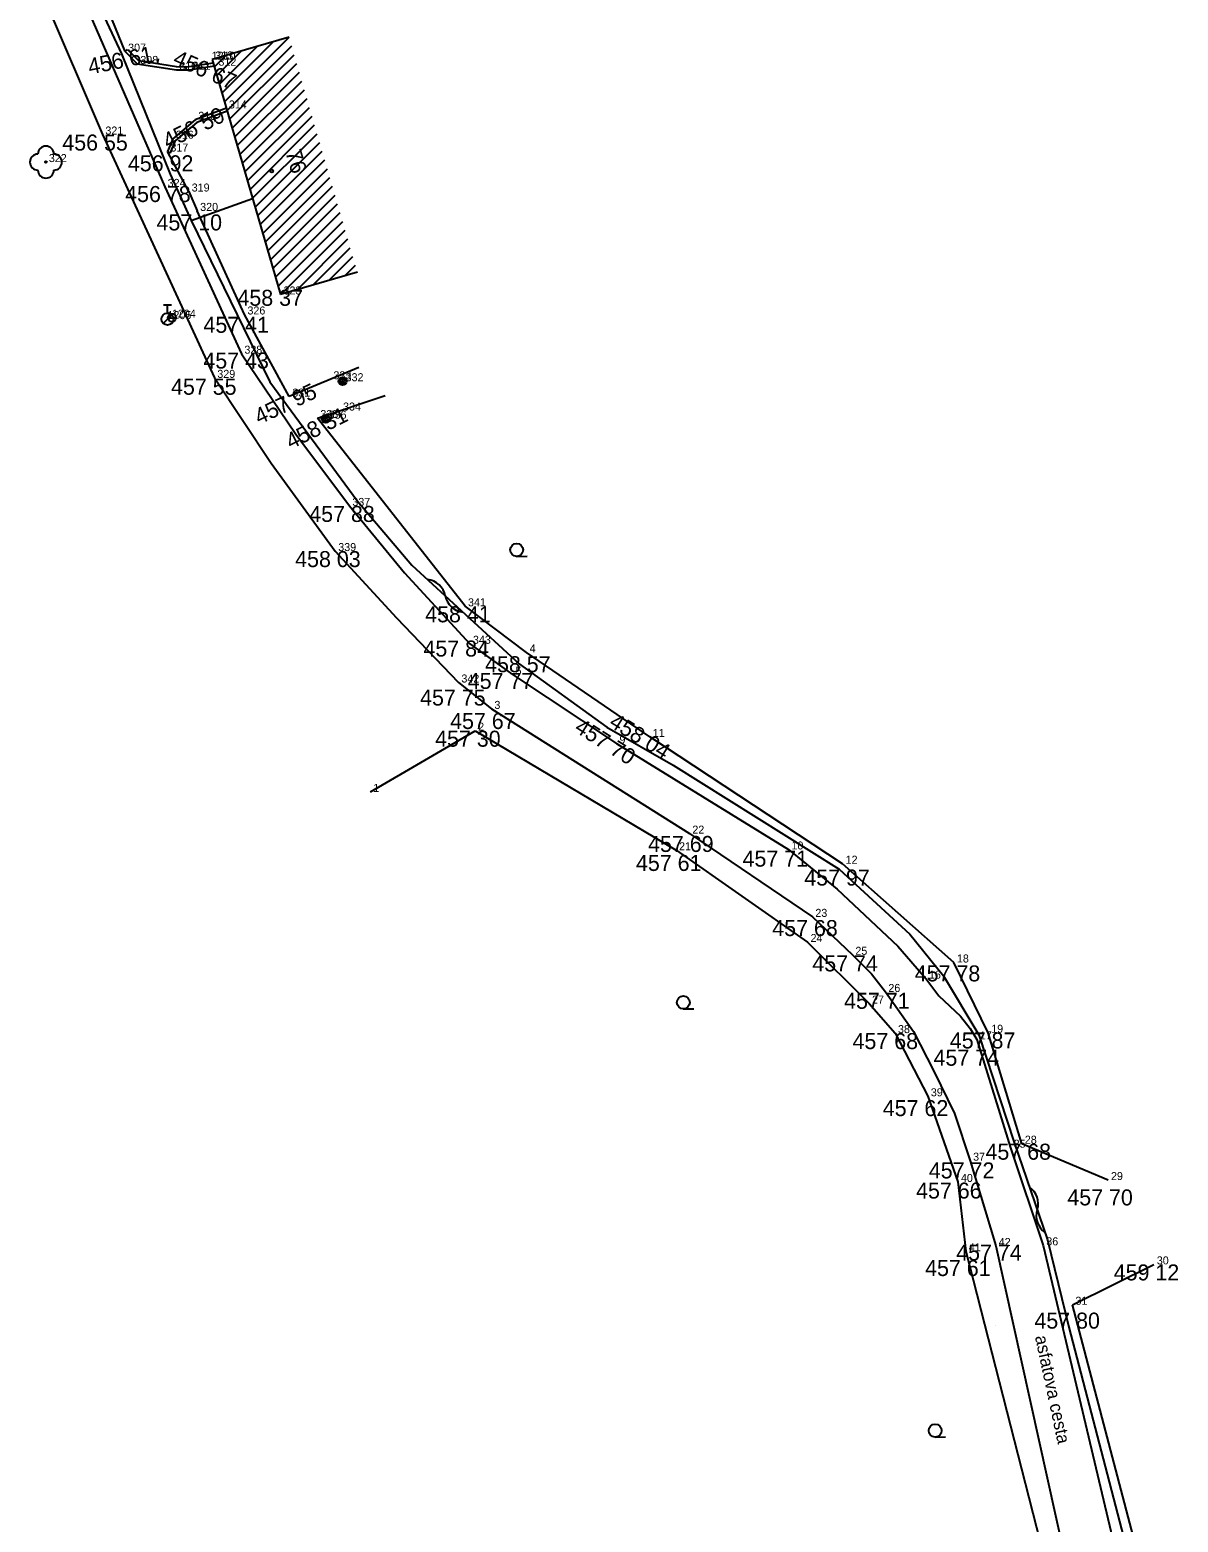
# Model space of a CAD drawing. Extents: x -559180 to -551373, y -1076947 to -1072071.
# Drawn here: x -553765.6 to -553693.9, y -1075213 to -1075119.8 of the extents above; entities that cross this region are included whole.
import ezdxf

# ---------------------------------------------------------------- set-up
doc = ezdxf.new("R2010")
doc.units = 0
for name, color, linetype in [('12_PLOTY', 7, 'Continuous'), ('13_PLOTY', 7, 'Continuous'), ('14_BUDOVY', 7, 'Continuous'), ('17_KOMUNIKACE', 7, 'Continuous'), ('18_POLOHOPIS', 7, 'Continuous'), ('1_VODA_ZN', 7, 'Continuous'), ('20_EL_ZN', 7, 'Continuous'), ('2_VODOVOD', 7, 'Continuous'), ('30_SDEL_ZN', 7, 'Continuous'), ('32', 7, 'Continuous'), ('34_ZELEN', 7, 'Continuous'), ('3_BODY', 7, 'Continuous'), ('45_ZN_KULTURY', 7, 'Continuous'), ('47_ZN_STAV_OBJ$', 7, 'Continuous'), ('52_POPIS_UCELOVY', 7, 'Continuous'), ('54_C_POPISNA', 7, 'Continuous'), ('6_VYSKY', 7, 'Continuous')]:
    doc.layers.add(name, color=color, linetype=linetype)

# ---------------------------------------------------------------- blocks, each defined once
blk = doc.blocks.new('POINT_DISPLAY')
blk.add_line((0, 0), (0, 0))
blk = doc.blocks.new('STL')
at = {"layer": '34_ZELEN'}
blk.add_circle((0, 0), 0.05, dxfattribs=at)
for centre, start, end in [((0, 0.5), 0, 180), ((-0.5, 0), 90, 270), ((0.5, 0), 270, 90), ((0, -0.5), 180, 0)]:
    blk.add_arc(centre, 0.5, start, end, dxfattribs=at)
blk = doc.blocks.new('SLB')
at = {"layer": '20_EL_ZN'}
for radius in [0.25, 0.158, 0.05]:
    blk.add_circle((0, 0), radius, dxfattribs=at)
blk = doc.blocks.new('BZ')
at = {"layer": '47_ZN_STAV_OBJ$'}
blk.add_circle((0, 0), 0.0875, dxfattribs=at)
blk = doc.blocks.new('ZAHRAD')
at = {"layer": '45_ZN_KULTURY'}
blk.add_line((0, 0), (0.65, 0.003), dxfattribs=at)
blk.add_circle((0, 0.403), 0.403, dxfattribs=at)
blk = doc.blocks.new('SV')
at = {"layer": '1_VODA_ZN'}
blk.add_circle((0, 0), 0.25, dxfattribs=at)
blk = doc.blocks.new('HYP')
at = {"layer": '1_VODA_ZN'}
for p, q in [((-0.265, -0.265), (0.265, 0.265)), ((-0.25, 0.9), (0.25, 0.9)), ((0, 0.375), (0, 0.9))]:
    blk.add_line(p, q, dxfattribs=at)
blk.add_circle((0, 0), 0.375, dxfattribs=at)
blk = doc.blocks.new('SDEP')
at = {"layer": '30_SDEL_ZN'}
for centre, radius, start, end in [((0.75, -1.001), 1.251, 53.1529, 126.84692), ((2.25, 1), 1.25, 233.13001, 306.86981)]:
    blk.add_arc(centre, radius, start, end, dxfattribs=at)

msp = doc.modelspace()

# ---------------------------------------------------------------- linework, layer by layer
at = {"layer": '12_PLOTY'}
for p, q in [((-553759.69, -1075121.14), (-553760.89, -1075118.18)), ((-553759.69, -1075121.14), (-553759.547, -1075120.999)), ((-553759.69, -1075121.14), (-553758.93, -1075121.91)), ((-553759.547, -1075120.999), (-553758.833, -1075121.722)), ((-553757.667, -1075121.899), (-553757.616, -1075121.563)), ((-553758.93, -1075121.91), (-553756.49, -1075122.28)), ((-553756.475, -1075122.08), (-553758.833, -1075121.722)), ((-553756.49, -1075122.28), (-553755.67, -1075122.27)), ((-553756.475, -1075122.08), (-553755.688, -1075122.07)), ((-553755.688, -1075122.07), (-553754.189, -1075121.839)), ((-553755.67, -1075122.27), (-553754.133, -1075122.033)), ((-553755.31, -1075125.4), (-553756.71, -1075126.58)), ((-553753.366, -1075124.677), (-553755.31, -1075125.4)), ((-553753.31, -1075124.869), (-553755.209, -1075125.575)), ((-553754.189, -1075125.196), (-553754.054, -1075125.524)), ((-553755.209, -1075125.575), (-553756.543, -1075126.7)), ((-553755.908, -1075126.165), (-553755.677, -1075126.441)), ((-553756.71, -1075126.58), (-553757.05, -1075127.38)), ((-553756.865, -1075127.458), (-553756.543, -1075126.7)), ((-553757.05, -1075127.38), (-553756.865, -1075127.458)), ((-553755.72, -1075129.88), (-553757.05, -1075127.38)), ((-553755.72, -1075129.88), (-553755.19, -1075131.09)), ((-553752.24, -1075137.56), (-553755.19, -1075131.09)), ((-553749.44, -1075142.69), (-553752.24, -1075137.56)), ((-553745.096, -1075140.864), (-553749.44, -1075142.69)), ((-553747.69, -1075144.03), (-553743.448, -1075142.626)), ((-553738.47, -1075155.79), (-553747.69, -1075144.03)), ((-553734.62, -1075158.67), (-553738.47, -1075155.79)), ((-553726.93, -1075163.95), (-553734.62, -1075158.67)), ((-553744.38, -1075167.38), (-553737.83, -1075163.56)), ((-553737.83, -1075163.56), (-553725.29, -1075171.03)), ((-553714.89, -1075171.87), (-553726.93, -1075163.95)), ((-553725.29, -1075171.03), (-553717.08, -1075176.76)), ((-553707.94, -1075178.04), (-553714.89, -1075171.87)), ((-553717.08, -1075176.76), (-553713.24, -1075180.61)), ((-553705.8, -1075182.43), (-553707.94, -1075178.04)), ((-553713.24, -1075180.61), (-553711.62, -1075182.45)), ((-553711.62, -1075182.45), (-553709.57, -1075186.4)), ((-553703.7, -1075189.36), (-553705.8, -1075182.43)), ((-553709.57, -1075186.4), (-553707.69, -1075191.75)), ((-553698.32, -1075191.63), (-553703.7, -1075189.36)), ((-553707.69, -1075191.75), (-553707.2, -1075196.08)), ((-553707.2, -1075196.08), (-553701.96, -1075216.52)), ((-553700.54, -1075199.42), (-553695.46, -1075196.9)), ((-553695.32, -1075219.3), (-553700.54, -1075199.42))]:
    msp.add_line(p, q, dxfattribs=at)
at = {"layer": '13_PLOTY'}
for p, q in [((-553762.62, -1075115.5), (-553759.91, -1075121.28)), ((-553759.91, -1075121.28), (-553756.87, -1075128.8)), ((-553756.87, -1075128.8), (-553755.56, -1075131.69)), ((-553755.56, -1075131.69), (-553750.66, -1075141.77)), ((-553750.66, -1075141.77), (-553745.16, -1075149.24)), ((-553745.16, -1075149.24), (-553741.79, -1075153.22)), ((-553741.79, -1075153.22), (-553735.08, -1075159.39)), ((-553735.08, -1075159.39), (-553729.61, -1075163.34)), ((-553729.61, -1075163.34), (-553725.48, -1075165.72)), ((-553725.48, -1075165.72), (-553715.11, -1075172.2)), ((-553715.11, -1075172.2), (-553710.7, -1075176.27)), ((-553710.7, -1075176.27), (-553708.6, -1075178.88)), ((-553708.6, -1075178.88), (-553706.38, -1075182.55)), ((-553706.38, -1075182.55), (-553704.19, -1075189.29)), ((-553704.19, -1075189.29), (-553702.09, -1075195.36)), ((-553702.09, -1075195.36), (-553700.76, -1075200.83)), ((-553700.76, -1075200.83), (-553697.36, -1075213.91))]:
    msp.add_line(p, q, dxfattribs=at)
at = {"layer": '14_BUDOVY'}
for p, q in [((-553749.448, -1075120.237), (-553754.25, -1075121.63)), ((-553754.25, -1075121.63), (-553749.99, -1075136.31)), ((-553745.188, -1075134.917), (-553749.99, -1075136.31))]:
    msp.add_line(p, q, dxfattribs=at)
at = {"layer": '17_KOMUNIKACE'}
for p, q in [((-553764.84, -1075117.59), (-553761.11, -1075126.32)), ((-553762.25, -1075118), (-553757.22, -1075129.59)), ((-553761.11, -1075126.32), (-553754.12, -1075141.52)), ((-553757.22, -1075129.59), (-553752.43, -1075140.01)), ((-553738.16, -1075158.13), (-553735.5, -1075160.06)), ((-553738.88, -1075160.55), (-553736.82, -1075162.2)), ((-553735.5, -1075160.06), (-553729.01, -1075164.36)), ((-553736.82, -1075162.2), (-553724.46, -1075169.99)), ((-553729.01, -1075164.36), (-553718.27, -1075170.98)), ((-553724.46, -1075169.99), (-553716.78, -1075175.19)), ((-553716.78, -1075175.19), (-553714.28, -1075177.56)), ((-553706.51, -1075182.85), (-553704.4, -1075189.61)), ((-553704.4, -1075189.61), (-553702.36, -1075195.71)), ((-553706.93, -1075190.42), (-553705.33, -1075195.75)), ((-553705.33, -1075195.75), (-553700.63, -1075217)), ((-553702.36, -1075195.71), (-553698.04, -1075214.01))]:
    msp.add_line(p, q, dxfattribs=at)
for points in [[(-553752.43, -1075140.01), (-553749.023, -1075145.034), (-553745.69, -1075149.52)], [(-553754.12, -1075141.52), (-553750.573, -1075146.838), (-553746.57, -1075152.34)], [(-553745.69, -1075149.52), (-553742.241, -1075153.691), (-553738.16, -1075158.13)], [(-553746.57, -1075152.34), (-553742.755, -1075156.503), (-553738.88, -1075160.55)], [(-553718.27, -1075170.98), (-553715.239, -1075173.451), (-553711.434, -1075177.027), (-553709.69, -1075179.05)], [(-553714.28, -1075177.56), (-553713.089, -1075178.756), (-553712.22, -1075179.88)], [(-553709.69, -1075179.05), (-553708.886, -1075180.114), (-553707.533, -1075181.391), (-553706.92, -1075182.157), (-553706.51, -1075182.85)], [(-553712.22, -1075179.88), (-553710.468, -1075182.361), (-553709.19, -1075184.82), (-553707.913, -1075187.474), (-553706.93, -1075190.42)]]:
    msp.add_lwpolyline(points, dxfattribs=at)
at = {"layer": '18_POLOHOPIS'}
msp.add_line((-553755.56, -1075131.69), (-553751.732, -1075130.306), dxfattribs=at)
at = {"layer": '2_VODOVOD'}
msp.add_line((-553756.77, -1075137.76), (-553757.05, -1075137.85), dxfattribs=at)
at = {"layer": '32'}
for p, q in [((-553753.642, -1075123.724), (-553750.444, -1075120.526)), ((-553753.483, -1075124.272), (-553749.448, -1075120.237)), ((-553754.119, -1075122.08), (-553753.432, -1075121.393)), ((-553753.96, -1075122.628), (-553752.436, -1075121.104)), ((-553753.801, -1075123.176), (-553751.44, -1075120.815)), ((-553753.324, -1075124.82), (-553749.289, -1075120.785)), ((-553753.165, -1075125.368), (-553749.13, -1075121.333)), ((-553753.006, -1075125.916), (-553748.971, -1075121.881)), ((-553752.847, -1075126.464), (-553748.812, -1075122.429)), ((-553752.688, -1075127.013), (-553748.653, -1075122.977)), ((-553752.529, -1075127.561), (-553748.494, -1075123.525)), ((-553752.37, -1075128.109), (-553748.335, -1075124.073)), ((-553752.211, -1075128.657), (-553748.176, -1075124.622)), ((-553752.052, -1075129.205), (-553748.017, -1075125.17)), ((-553751.893, -1075129.753), (-553747.858, -1075125.718)), ((-553751.734, -1075130.301), (-553747.699, -1075126.266)), ((-553751.575, -1075130.849), (-553747.539, -1075126.814)), ((-553751.416, -1075131.397), (-553747.38, -1075127.362)), ((-553751.257, -1075131.945), (-553747.221, -1075127.91)), ((-553751.098, -1075132.493), (-553747.062, -1075128.458)), ((-553750.939, -1075133.041), (-553746.903, -1075129.006)), ((-553750.78, -1075133.589), (-553746.744, -1075129.554)), ((-553750.62, -1075134.137), (-553746.585, -1075130.102)), ((-553750.461, -1075134.685), (-553746.426, -1075130.65)), ((-553750.302, -1075135.234), (-553746.267, -1075131.198)), ((-553750.143, -1075135.782), (-553746.108, -1075131.746)), ((-553749.954, -1075136.3), (-553745.949, -1075132.294)), ((-553748.958, -1075136.011), (-553745.79, -1075132.842)), ((-553747.962, -1075135.722), (-553745.631, -1075133.391)), ((-553746.966, -1075135.433), (-553745.472, -1075133.939)), ((-553745.97, -1075135.144), (-553745.313, -1075134.487))]:
    msp.add_line(p, q, dxfattribs=at)

# ---------------------------------------------------------------- block references
at = {"layer": '1_VODA_ZN'}
for name, p in [('POINT_DISPLAY', (-553759.69, -1075121.14)), ('POINT_DISPLAY', (-553754.29, -1075121.65)), ('POINT_DISPLAY', (-553754.25, -1075121.63)), ('POINT_DISPLAY', (-553758.93, -1075121.91)), ('POINT_DISPLAY', (-553756.49, -1075122.28)), ('POINT_DISPLAY', (-553755.67, -1075122.27)), ('POINT_DISPLAY', (-553754.05, -1075122.02)), ('POINT_DISPLAY', (-553755.31, -1075125.4)), ('POINT_DISPLAY', (-553753.4, -1075124.69)), ('POINT_DISPLAY', (-553761.11, -1075126.32)), ('POINT_DISPLAY', (-553756.71, -1075126.58)), ('POINT_DISPLAY', (-553764.64, -1075128.04)), ('POINT_DISPLAY', (-553763.434, -1075128.016)), ('POINT_DISPLAY', (-553757.05, -1075127.38)), ('POINT_DISPLAY', (-553757.22, -1075129.59)), ('POINT_DISPLAY', (-553755.72, -1075129.88)), ('POINT_DISPLAY', (-553755.19, -1075131.09)), ('POINT_DISPLAY', (-553749.99, -1075136.31)), ('HYP', (-553757.05, -1075137.85)), ('SV', (-553756.77, -1075137.76)), ('POINT_DISPLAY', (-553757.05, -1075137.85)), ('POINT_DISPLAY', (-553756.77, -1075137.76)), ('POINT_DISPLAY', (-553752.24, -1075137.56)), ('POINT_DISPLAY', (-553752.43, -1075140.01)), ('POINT_DISPLAY', (-553754.12, -1075141.52)), ('POINT_DISPLAY', (-553746.87, -1075141.61)), ('POINT_DISPLAY', (-553746.11, -1075141.73)), ('POINT_DISPLAY', (-553749.44, -1075142.69)), ('POINT_DISPLAY', (-553747.69, -1075144.03)), ('POINT_DISPLAY', (-553746.27, -1075143.56)), ('POINT_DISPLAY', (-553747.17, -1075144.07)), ('POINT_DISPLAY', (-553745.69, -1075149.52)), ('POINT_DISPLAY', (-553746.57, -1075152.34)), ('POINT_DISPLAY', (-553738.47, -1075155.79)), ('POINT_DISPLAY', (-553738.16, -1075158.13)), ('POINT_DISPLAY', (-553734.62, -1075158.67)), ('POINT_DISPLAY', (-553738.88, -1075160.55)), ('POINT_DISPLAY', (-553735.5, -1075160.06)), ('POINT_DISPLAY', (-553736.82, -1075162.2)), ('POINT_DISPLAY', (-553737.83, -1075163.56)), ('POINT_DISPLAY', (-553729.01, -1075164.36)), ('POINT_DISPLAY', (-553726.93, -1075163.95)), ('POINT_DISPLAY', (-553744.38, -1075167.38)), ('POINT_DISPLAY', (-553724.46, -1075169.99)), ('POINT_DISPLAY', (-553725.29, -1075171.03)), ('POINT_DISPLAY', (-553718.27, -1075170.98)), ('POINT_DISPLAY', (-553714.89, -1075171.87)), ('POINT_DISPLAY', (-553716.78, -1075175.19)), ('POINT_DISPLAY', (-553717.08, -1075176.76)), ('POINT_DISPLAY', (-553714.28, -1075177.56)), ('POINT_DISPLAY', (-553707.94, -1075178.04)), ('POINT_DISPLAY', (-553709.69, -1075179.05)), ('POINT_DISPLAY', (-553712.22, -1075179.88)), ('POINT_DISPLAY', (-553713.24, -1075180.61)), ('POINT_DISPLAY', (-553711.62, -1075182.45)), ('POINT_DISPLAY', (-553706.51, -1075182.85)), ('POINT_DISPLAY', (-553705.8, -1075182.43)), ('POINT_DISPLAY', (-553709.57, -1075186.4)), ('POINT_DISPLAY', (-553704.4, -1075189.61)), ('POINT_DISPLAY', (-553703.7, -1075189.36)), ('POINT_DISPLAY', (-553706.93, -1075190.42)), ('POINT_DISPLAY', (-553707.69, -1075191.75)), ('POINT_DISPLAY', (-553698.32, -1075191.63)), ('POINT_DISPLAY', (-553707.2, -1075196.08)), ('POINT_DISPLAY', (-553705.33, -1075195.75)), ('POINT_DISPLAY', (-553702.36, -1075195.71)), ('POINT_DISPLAY', (-553695.46, -1075196.9)), ('POINT_DISPLAY', (-553700.54, -1075199.42)), ('POINT_DISPLAY', (-553705.358, -1075200.728))]:
    msp.add_blockref(name, p, dxfattribs=at)
at = {"layer": '20_EL_ZN'}
for p in [(-553746.11, -1075141.73), (-553747.17, -1075144.07)]:
    msp.add_blockref('SLB', p, dxfattribs=at)
at = {"layer": '30_SDEL_ZN'}
for p, xscale, yscale, rotation in [((-553740.809, -1075154.122), 1.0000000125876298, 1.0000000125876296, -42.599361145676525), ((-553703.229, -1075192.069), 1.000001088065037, 1.000001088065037, -70.91622456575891)]:
    msp.add_blockref('SDEP', p, dxfattribs=dict(at, xscale=xscale, yscale=yscale, rotation=rotation))
at = {"layer": '32'}
msp.add_blockref('POINT_DISPLAY', (-553749.448, -1075120.237), dxfattribs=at)
at = {"layer": '34_ZELEN'}
msp.add_blockref('STL', (-553764.64, -1075128.04), dxfattribs=at)
at = {"layer": '45_ZN_KULTURY'}
for p in [(-553735.245, -1075152.669), (-553724.838, -1075180.937), (-553709.114, -1075207.683)]:
    msp.add_blockref('ZAHRAD', p, dxfattribs=at)
at = {"layer": '47_ZN_STAV_OBJ$'}
msp.add_blockref('BZ', (-553750.522, -1075128.599), dxfattribs=at)

# ---------------------------------------------------------------- texts
at = {"layer": '3_BODY'}
for s, p in [(' 307', (-553759.69, -1075121.14)), (' 308', (-553758.93, -1075121.91)), ('1210', (-553754.29, -1075121.65)), (' 313', (-553754.25, -1075121.63)), (' 312', (-553754.05, -1075122.02)), (' 310', (-553756.49, -1075122.28)), (' 311', (-553755.67, -1075122.27)), (' 314', (-553753.4, -1075124.69)), (' 315', (-553755.31, -1075125.4)), (' 321', (-553761.11, -1075126.32)), (' 316', (-553756.71, -1075126.58)), (' 317', (-553757.05, -1075127.38)), (' 322', (-553764.64, -1075128.04)), (' 324', (-553757.22, -1075129.59)), (' 319', (-553755.72, -1075129.88)), (' 320', (-553755.19, -1075131.09)), (' 323', (-553749.99, -1075136.31)), ('1205', (-553757.05, -1075137.85)), ('1204', (-553756.77, -1075137.76)), (' 326', (-553752.24, -1075137.56)), (' 328', (-553752.43, -1075140.01)), (' 329', (-553754.12, -1075141.52)), (' 333', (-553746.87, -1075141.61)), (' 332', (-553746.11, -1075141.73)), (' 331', (-553749.44, -1075142.69)), (' 334', (-553746.27, -1075143.56)), (' 338', (-553747.69, -1075144.03)), (' 336', (-553747.17, -1075144.07)), (' 337', (-553745.69, -1075149.52)), (' 339', (-553746.57, -1075152.34)), (' 341', (-553738.47, -1075155.79)), (' 343', (-553738.16, -1075158.13)), (' 4', (-553734.62, -1075158.67)), (' 5', (-553735.5, -1075160.06)), (' 342', (-553738.88, -1075160.55)), (' 3', (-553736.82, -1075162.2)), (' 2', (-553737.83, -1075163.56)), (' 11', (-553726.93, -1075163.95)), (' 9', (-553729.01, -1075164.36)), (' 1', (-553744.38, -1075167.38)), (' 22', (-553724.46, -1075169.99)), (' 21', (-553725.29, -1075171.03)), (' 10', (-553718.27, -1075170.98)), (' 12', (-553714.89, -1075171.87)), (' 23', (-553716.78, -1075175.19)), (' 24', (-553717.08, -1075176.76)), (' 25', (-553714.28, -1075177.56)), (' 18', (-553707.94, -1075178.04)), (' 16', (-553709.69, -1075179.05)), (' 26', (-553712.22, -1075179.88)), (' 27', (-553713.24, -1075180.61)), (' 38', (-553711.62, -1075182.45)), (' 19', (-553705.8, -1075182.43)), (' 17', (-553706.51, -1075182.85)), (' 39', (-553709.57, -1075186.4)), (' 35', (-553704.4, -1075189.61)), (' 28', (-553703.7, -1075189.36)), (' 37', (-553706.93, -1075190.42)), (' 40', (-553707.69, -1075191.75)), (' 29', (-553698.32, -1075191.63)), (' 42', (-553705.33, -1075195.75)), (' 36', (-553702.36, -1075195.71)), (' 41', (-553707.2, -1075196.08)), (' 30', (-553695.46, -1075196.9)), (' 31', (-553700.54, -1075199.42))]:
    msp.add_text(s, height=0.5, dxfattribs=at).set_placement(p)
at = {"layer": '52_POPIS_UCELOVY'}
msp.add_text('asfatova cesta', height=0.79997, rotation=282.02844, dxfattribs=at).set_placement((-553702.886, -1075201.415))
at = {"layer": '54_C_POPISNA'}
msp.add_text('76', height=1, rotation=286.18224, dxfattribs=at).set_placement((-553749.696, -1075127.414))
at = {"layer": '6_VYSKY'}
for s, rotation, p in [('456 61', 11.41775, (-553761.899, -1075122.576)), ('456 67', 336.32242, (-553756.777, -1075121.907)), ('456 59', 26.27047, (-553757.026, -1075127.25)), ('457 95', 25.20558, (-553751.322, -1075144.455)), ('458 31', 26.56505, (-553749.348, -1075146.001)), ('458 04', 328.31423, (-553729.545, -1075163.256)), ('457 70', 327.91557, (-553731.703, -1075163.576))]:
    msp.add_text(s, height=1, rotation=rotation, dxfattribs=at).set_placement(p)
for s, p in [('456 55', (-553763.615, -1075127.32)), ('456 92', (-553759.519, -1075128.617)), ('456 78', (-553759.689, -1075130.535)), ('457 10', (-553757.731, -1075132.309)), ('458 37', (-553752.677, -1075137.018)), ('457 41', (-553754.8, -1075138.706)), ('457 43', (-553754.807, -1075140.937)), ('457 55', (-553756.825, -1075142.575)), ('457 88', (-553748.195, -1075150.52)), ('458 03', (-553749.075, -1075153.34)), ('458 41', (-553740.956, -1075156.79)), ('457 84', (-553741.065, -1075158.929)), ('458 57', (-553737.216, -1075159.907)), ('457 77', (-553738.297, -1075160.95)), ('457 75', (-553741.275, -1075161.989)), ('457 67', (-553739.398, -1075163.455)), ('457 30', (-553740.335, -1075164.56)), ('457 69', (-553727.038, -1075171.135)), ('457 71', (-553721.14, -1075172.053)), ('457 61', (-553727.795, -1075172.322)), ('457 97', (-553717.285, -1075173.234)), ('457 68', (-553719.285, -1075176.39)), ('457 74', (-553716.785, -1075178.597)), ('457 78', (-553710.39, -1075179.222)), ('457 71', (-553714.798, -1075180.934)), ('457 68', (-553714.271, -1075183.45)), ('457 87', (-553708.196, -1075183.411)), ('457 74', (-553709.215, -1075184.489)), ('457 62', (-553712.385, -1075187.637)), ('457 68', (-553705.969, -1075190.36)), ('457 72', (-553709.508, -1075191.529)), ('457 66', (-553710.304, -1075192.787)), ('457 70', (-553700.862, -1075193.214)), ('457 74', (-553707.799, -1075196.658)), ('457 61', (-553709.741, -1075197.627)), ('459 12', (-553697.965, -1075197.9)), ('457 80', (-553702.917, -1075200.912))]:
    msp.add_text(s, height=1, dxfattribs=at).set_placement(p)

doc.saveas('drawing.dxf')
